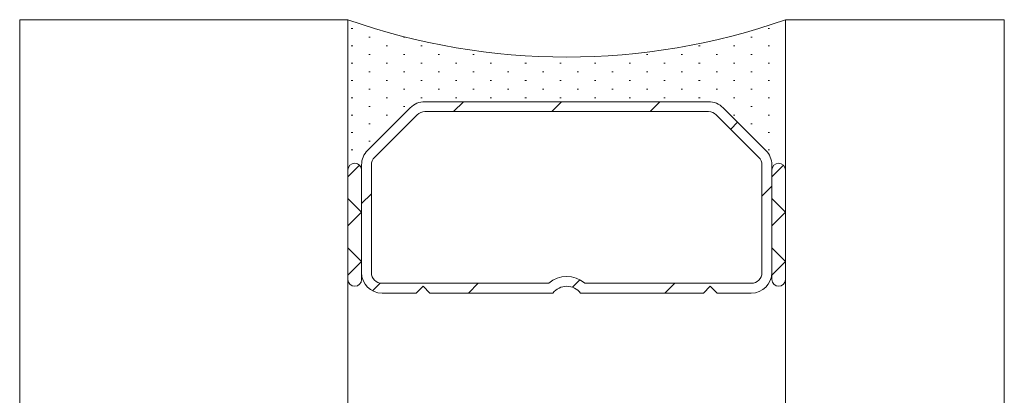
# Model space of a CAD drawing. Header units: metres. Extents: x -3.6 to 84.5, y -11 to 16.8.
# Tile 605 of 656: x 62.3782 to 62.4142, y -0.4932 to -0.4795. Entities that reach past the tile are written whole.
import ezdxf

# ---------------------------------------------------------------- set-up
doc = ezdxf.new("R2010")
doc.units = ezdxf.units.M
doc.header["$MEASUREMENT"] = 0
doc.layers.add('301 - Elemente.Linie', color=7, linetype='Continuous')

msp = doc.modelspace()

# ---------------------------------------------------------------- linework, layer by layer
at = {"layer": '301 - Elemente.Linie', "color": 7, "linetype": 'Continuous', "lineweight": 5}
for p, q in [((62.37821326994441, -0.4794687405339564), (62.39021326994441, -0.4794687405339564)), ((62.37821326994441, -0.4794687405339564), (62.37821326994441, -2.854999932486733)), ((62.39021326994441, -2.854999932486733), (62.39021326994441, -0.4794687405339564)), ((62.39021326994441, -0.4794687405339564), (62.39021326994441, -2.854999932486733)), ((62.39021326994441, -0.4794687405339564), (62.39021326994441, -0.4849687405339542)), ((62.40621326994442, -2.898999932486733), (62.40621326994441, -0.4794687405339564)), ((62.40621326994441, -0.4794687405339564), (62.40621326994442, -2.854999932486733)), ((62.40621326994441, -0.4794687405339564), (62.41421326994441, -0.4794687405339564)), ((62.40621326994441, -0.4849687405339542), (62.40621326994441, -0.4794687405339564)), ((62.41421326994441, -2.898999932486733), (62.41421326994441, -0.4794687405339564)), ((62.41421326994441, -0.4794687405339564), (62.41421326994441, -2.854999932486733)), ((62.39033826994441, -0.4797862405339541), (62.39038826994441, -0.4797862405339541)), ((62.40557826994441, -0.4797862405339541), (62.40562826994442, -0.4797862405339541)), ((62.39097326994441, -0.4801037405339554), (62.39102326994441, -0.4801037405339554)), ((62.39224326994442, -0.4801037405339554), (62.39229326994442, -0.4801037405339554)), ((62.40494326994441, -0.4801037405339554), (62.40499326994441, -0.4801037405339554)), ((62.39033826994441, -0.4804212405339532), (62.39038826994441, -0.4804212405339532)), ((62.39160826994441, -0.4804212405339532), (62.39165826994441, -0.4804212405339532)), ((62.3928782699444, -0.4804212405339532), (62.39292826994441, -0.4804212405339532)), ((62.40303826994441, -0.4804212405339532), (62.40308826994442, -0.4804212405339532)), ((62.40430826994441, -0.4804212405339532), (62.40435826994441, -0.4804212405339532)), ((62.40557826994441, -0.4804212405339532), (62.40562826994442, -0.4804212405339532)), ((62.39097326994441, -0.480738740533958), (62.39102326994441, -0.480738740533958)), ((62.39224326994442, -0.480738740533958), (62.39229326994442, -0.480738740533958)), ((62.39351326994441, -0.480738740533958), (62.39356326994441, -0.480738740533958)), ((62.39478326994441, -0.480738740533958), (62.39483326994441, -0.480738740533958)), ((62.40113326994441, -0.480738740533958), (62.40118326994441, -0.480738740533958)), ((62.40240326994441, -0.480738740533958), (62.40245326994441, -0.480738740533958)), ((62.40367326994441, -0.480738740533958), (62.40372326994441, -0.480738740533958)), ((62.40494326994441, -0.480738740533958), (62.40499326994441, -0.480738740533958)), ((62.39033826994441, -0.4810562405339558), (62.39038826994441, -0.4810562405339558)), ((62.39160826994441, -0.4810562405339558), (62.39165826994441, -0.4810562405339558)), ((62.3928782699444, -0.4810562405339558), (62.39292826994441, -0.4810562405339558)), ((62.39414826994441, -0.4810562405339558), (62.39419826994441, -0.4810562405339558)), ((62.39541826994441, -0.4810562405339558), (62.39546826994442, -0.4810562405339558)), ((62.39668826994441, -0.4810562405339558), (62.39673826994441, -0.4810562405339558)), ((62.39795826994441, -0.4810562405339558), (62.39800826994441, -0.4810562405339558)), ((62.39922826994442, -0.4810562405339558), (62.39927826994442, -0.4810562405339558)), ((62.40049826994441, -0.4810562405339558), (62.40054826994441, -0.4810562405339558)), ((62.40176826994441, -0.4810562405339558), (62.40181826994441, -0.4810562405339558)), ((62.40303826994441, -0.4810562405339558), (62.40308826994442, -0.4810562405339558)), ((62.40430826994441, -0.4810562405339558), (62.40435826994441, -0.4810562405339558)), ((62.40557826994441, -0.4810562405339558), (62.40562826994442, -0.4810562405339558)), ((62.39097326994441, -0.4813737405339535), (62.39102326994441, -0.4813737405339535)), ((62.39224326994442, -0.4813737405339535), (62.39229326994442, -0.4813737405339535)), ((62.39351326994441, -0.4813737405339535), (62.39356326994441, -0.4813737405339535)), ((62.39478326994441, -0.4813737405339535), (62.39483326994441, -0.4813737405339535)), ((62.39605326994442, -0.4813737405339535), (62.39610326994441, -0.4813737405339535)), ((62.39732326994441, -0.4813737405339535), (62.39737326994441, -0.4813737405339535)), ((62.39859326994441, -0.4813737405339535), (62.39864326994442, -0.4813737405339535)), ((62.39986326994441, -0.4813737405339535), (62.39991326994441, -0.4813737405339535)), ((62.40113326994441, -0.4813737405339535), (62.40118326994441, -0.4813737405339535)), ((62.40240326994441, -0.4813737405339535), (62.40245326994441, -0.4813737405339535)), ((62.40367326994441, -0.4813737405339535), (62.40372326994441, -0.4813737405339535)), ((62.40494326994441, -0.4813737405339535), (62.40499326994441, -0.4813737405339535)), ((62.39033826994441, -0.4816912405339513), (62.39038826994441, -0.4816912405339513)), ((62.39097326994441, -0.4820087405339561), (62.39102326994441, -0.4820087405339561)), ((62.39160826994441, -0.4816912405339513), (62.39165826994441, -0.4816912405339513)), ((62.39224326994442, -0.4820087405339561), (62.39229326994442, -0.4820087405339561)), ((62.3928782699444, -0.4816912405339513), (62.39292826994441, -0.4816912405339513)), ((62.39351326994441, -0.4820087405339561), (62.39356326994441, -0.4820087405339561)), ((62.39414826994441, -0.4816912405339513), (62.39419826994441, -0.4816912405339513)), ((62.39478326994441, -0.4820087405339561), (62.39483326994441, -0.4820087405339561)), ((62.39541826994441, -0.4816912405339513), (62.39546826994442, -0.4816912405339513)), ((62.39605326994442, -0.4820087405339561), (62.39610326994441, -0.4820087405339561)), ((62.39668826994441, -0.4816912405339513), (62.39673826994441, -0.4816912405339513)), ((62.39732326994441, -0.4820087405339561), (62.39737326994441, -0.4820087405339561)), ((62.39795826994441, -0.4816912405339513), (62.39800826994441, -0.4816912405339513)), ((62.39859326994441, -0.4820087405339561), (62.39864326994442, -0.4820087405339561)), ((62.39922826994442, -0.4816912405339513), (62.39927826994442, -0.4816912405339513)), ((62.39986326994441, -0.4820087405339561), (62.39991326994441, -0.4820087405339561)), ((62.40049826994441, -0.4816912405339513), (62.40054826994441, -0.4816912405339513)), ((62.40113326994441, -0.4820087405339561), (62.40118326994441, -0.4820087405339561)), ((62.40176826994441, -0.4816912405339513), (62.40181826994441, -0.4816912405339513)), ((62.40240326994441, -0.4820087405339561), (62.40245326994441, -0.4820087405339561)), ((62.40303826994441, -0.4816912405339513), (62.40308826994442, -0.4816912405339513)), ((62.40367326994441, -0.4820087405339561), (62.40372326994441, -0.4820087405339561)), ((62.40430826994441, -0.4816912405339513), (62.40435826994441, -0.4816912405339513)), ((62.40494326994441, -0.4820087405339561), (62.40499326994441, -0.4820087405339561)), ((62.40557826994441, -0.4816912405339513), (62.40562826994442, -0.4816912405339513)), ((62.39033826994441, -0.4823262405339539), (62.39038826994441, -0.4823262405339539)), ((62.39160826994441, -0.4823262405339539), (62.39165826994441, -0.4823262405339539)), ((62.3928782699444, -0.4823262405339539), (62.39292826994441, -0.4823262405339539)), ((62.39414826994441, -0.4823262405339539), (62.39419826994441, -0.4823262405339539)), ((62.39541826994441, -0.4823262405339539), (62.39546826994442, -0.4823262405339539)), ((62.39668826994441, -0.4823262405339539), (62.39673826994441, -0.4823262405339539)), ((62.39795826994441, -0.4823262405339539), (62.39800826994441, -0.4823262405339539)), ((62.39922826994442, -0.4823262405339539), (62.39927826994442, -0.4823262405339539)), ((62.40049826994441, -0.4823262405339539), (62.40054826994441, -0.4823262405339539)), ((62.40176826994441, -0.4823262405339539), (62.40181826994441, -0.4823262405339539)), ((62.40303826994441, -0.4823262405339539), (62.40308826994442, -0.4823262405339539)), ((62.40430826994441, -0.4823262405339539), (62.40435826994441, -0.4823262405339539)), ((62.40557826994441, -0.4823262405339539), (62.40562826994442, -0.4823262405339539)), ((62.39093293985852, -0.4842490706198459), (62.3924936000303, -0.482688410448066)), ((62.3924936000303, -0.482688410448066), (62.39093293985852, -0.4842490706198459)), ((62.39097326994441, -0.4826437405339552), (62.39102326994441, -0.4826437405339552)), ((62.39224326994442, -0.4826437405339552), (62.39229326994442, -0.4826437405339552)), ((62.39302393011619, -0.4824687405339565), (62.40340260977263, -0.4824687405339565)), ((62.40340260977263, -0.4824687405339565), (62.39302393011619, -0.4824687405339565)), ((62.39407696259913, -0.4828287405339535), (62.39443696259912, -0.4824687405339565)), ((62.39766906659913, -0.4828287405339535), (62.39802906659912, -0.4824687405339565)), ((62.40126117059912, -0.4828287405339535), (62.40162117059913, -0.4824687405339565)), ((62.40393293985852, -0.482688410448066), (62.4054936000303, -0.4842490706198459)), ((62.4054936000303, -0.4842490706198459), (62.40393293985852, -0.482688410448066)), ((62.40494326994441, -0.4826437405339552), (62.40499326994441, -0.4826437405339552)), ((62.39033826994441, -0.4829612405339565), (62.39038826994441, -0.4829612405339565)), ((62.39274815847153, -0.4829429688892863), (62.39118749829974, -0.4845036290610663)), ((62.39160826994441, -0.4829612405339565), (62.39165826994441, -0.4829612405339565)), ((62.40340260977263, -0.4828287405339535), (62.39302393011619, -0.4828287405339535)), ((62.40523904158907, -0.4845036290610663), (62.40367838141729, -0.4829429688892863)), ((62.40430826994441, -0.4829612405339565), (62.40435826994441, -0.4829612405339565)), ((62.40557826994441, -0.4829612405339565), (62.40562826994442, -0.4829612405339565)), ((62.39097326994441, -0.4832787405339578), (62.39102326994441, -0.4832787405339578)), ((62.40420871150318, -0.4834732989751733), (62.40446326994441, -0.4832187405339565)), ((62.40494326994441, -0.4832787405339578), (62.40499326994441, -0.4832787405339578)), ((62.39033826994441, -0.4835962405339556), (62.39038826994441, -0.4835962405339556)), ((62.40557826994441, -0.4835962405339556), (62.40562826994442, -0.4835962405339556)), ((62.39097326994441, -0.4839137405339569), (62.39102326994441, -0.4839137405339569)), ((62.39033826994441, -0.4842312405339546), (62.39038826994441, -0.4842312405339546)), ((62.40557826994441, -0.4842312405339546), (62.40562826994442, -0.4842312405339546)), ((62.3906400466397, -0.4847919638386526), (62.39021326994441, -0.4852187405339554)), ((62.39071326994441, -0.4849687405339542), (62.39071326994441, -0.4847794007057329)), ((62.39071326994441, -0.4847794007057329), (62.39071326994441, -0.4887187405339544)), ((62.39107326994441, -0.4847794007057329), (62.39107326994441, -0.4887187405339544)), ((62.40535326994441, -0.4887187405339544), (62.40535326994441, -0.4847794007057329)), ((62.40571326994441, -0.4847794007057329), (62.40571326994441, -0.4849687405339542)), ((62.40571326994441, -0.4887187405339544), (62.40571326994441, -0.4847794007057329)), ((62.4061400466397, -0.4847919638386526), (62.40571326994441, -0.4852187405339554)), ((62.39021326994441, -0.4849687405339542), (62.39021326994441, -0.4889687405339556)), ((62.39071326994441, -0.4889687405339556), (62.39071326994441, -0.4849687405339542)), ((62.40571326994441, -0.4849687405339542), (62.40571326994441, -0.4889687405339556)), ((62.40621326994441, -0.4889687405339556), (62.40621326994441, -0.4849687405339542)), ((62.40535326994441, -0.4859208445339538), (62.40571326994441, -0.4855608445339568)), ((62.39071326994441, -0.486192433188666), (62.39107326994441, -0.4858324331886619)), ((62.39021326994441, -0.4860147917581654), (62.39071326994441, -0.4865147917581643)), ((62.40571326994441, -0.4860147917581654), (62.40621326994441, -0.4865147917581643)), ((62.39071326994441, -0.4865147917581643), (62.39021326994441, -0.4870147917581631)), ((62.40621326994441, -0.4865147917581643), (62.40571326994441, -0.4870147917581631)), ((62.39021326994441, -0.4878108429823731), (62.39071326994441, -0.4883108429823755)), ((62.40571326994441, -0.4878108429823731), (62.40621326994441, -0.4883108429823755)), ((62.39071326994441, -0.4883108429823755), (62.39021326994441, -0.4888108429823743)), ((62.40621326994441, -0.4883108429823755), (62.40571326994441, -0.4888108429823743)), ((62.39111488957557, -0.4893829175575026), (62.39139507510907, -0.4891027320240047)), ((62.39146326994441, -0.4891087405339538), (62.39755562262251, -0.4891087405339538)), ((62.39271326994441, -0.4894687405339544), (62.39296326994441, -0.4892187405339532)), ((62.39296326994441, -0.4892187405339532), (62.39321326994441, -0.4894687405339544)), ((62.39462116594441, -0.4894687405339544), (62.39498116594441, -0.4891087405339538)), ((62.39842619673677, -0.4892558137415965), (62.39869702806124, -0.4889849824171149)), ((62.39887091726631, -0.4891087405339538), (62.4049632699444, -0.4891087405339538)), ((62.40180537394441, -0.4894687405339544), (62.40216537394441, -0.4891087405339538)), ((62.40321326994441, -0.4894687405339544), (62.40346326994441, -0.4892187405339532)), ((62.40346326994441, -0.4892187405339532), (62.4037132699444, -0.4894687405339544)), ((62.39146326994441, -0.4894687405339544), (62.39271326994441, -0.4894687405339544)), ((62.39321326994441, -0.4894687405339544), (62.39771077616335, -0.4894687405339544)), ((62.39871576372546, -0.4894687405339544), (62.40321326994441, -0.4894687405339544)), ((62.4037132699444, -0.4894687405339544), (62.4049632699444, -0.4894687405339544))]:
    msp.add_line(p, q, dxfattribs=at)
for centre, radius, start, end in [((62.39821326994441, -0.4567960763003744), 0.02404266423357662, 250.5647220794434, 289.4352779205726), ((62.39302393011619, -0.4832187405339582), 0.0007500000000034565, 90, 135.0000000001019), ((62.39302393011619, -0.4832187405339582), 0.0007500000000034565, 90, 135.0000000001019), ((62.40340260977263, -0.4832187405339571), 0.0007500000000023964, 44.99999999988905, 90), ((62.40340260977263, -0.4832187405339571), 0.0007500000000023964, 44.99999999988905, 90), ((62.39302393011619, -0.4832187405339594), 0.0003900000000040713, 90, 134.9999999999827), ((62.40340260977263, -0.4832187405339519), 0.0003899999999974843, 45.00000000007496, 90), ((62.39146326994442, -0.4847794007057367), 0.0007500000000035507, 135.0000000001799, 180), ((62.39146326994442, -0.4847794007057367), 0.0007500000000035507, 135.0000000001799, 180), ((62.3914632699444, -0.4847794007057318), 0.000389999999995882, 134.9999999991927, 180), ((62.40496326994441, -0.4847794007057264), 0.000389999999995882, 0, 44.99999999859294), ((62.40496326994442, -0.4847794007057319), 0.0007499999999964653, 0, 45.00000000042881), ((62.40496326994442, -0.4847794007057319), 0.0007499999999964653, 0, 45.00000000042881), ((62.39046326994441, -0.4849687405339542), 0.0002500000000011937, 0, 180), ((62.39046326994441, -0.4849687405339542), 0.0002500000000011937, 0, 180), ((62.40596326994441, -0.4849687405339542), 0.0002500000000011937, 0, 180), ((62.40596326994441, -0.4849687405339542), 0.0002500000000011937, 0, 180), ((62.39146326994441, -0.4887187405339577), 0.0007499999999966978, 180, 270), ((62.39146326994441, -0.4887187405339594), 0.0003899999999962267, 180, 270), ((62.39821326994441, -0.4898487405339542), 0.0009899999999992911, 48.37210365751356, 131.6278963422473), ((62.40496326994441, -0.4887187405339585), 0.0003899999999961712, 270, 0), ((62.40496326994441, -0.4887187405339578), 0.0007499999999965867, 270, 0), ((62.39046326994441, -0.4889687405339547), 0.0002500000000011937, 180, 0), ((62.39821326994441, -0.4898487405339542), 0.0006300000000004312, 37.09760180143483, 142.902398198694), ((62.40596326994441, -0.4889687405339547), 0.0002500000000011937, 180, 0)]:
    msp.add_arc(centre, radius, start, end, dxfattribs=at)

doc.saveas('drawing.dxf')
